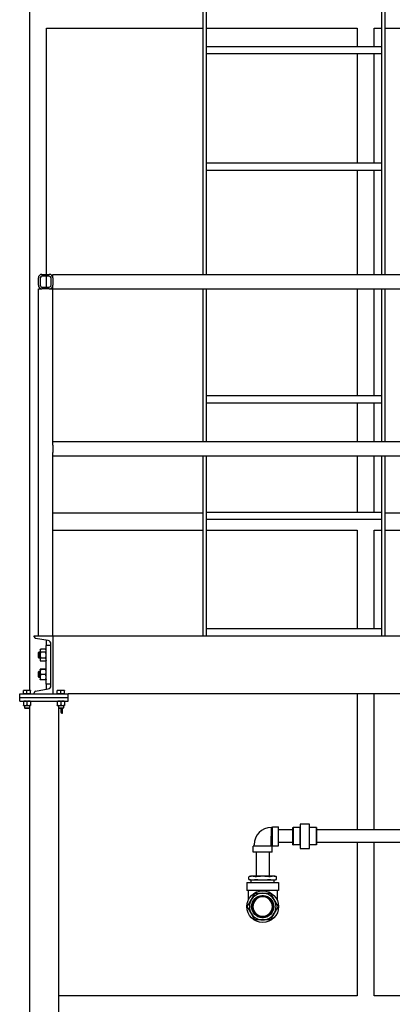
# Model space of a CAD drawing. Header units: inches. Extents: x 18 to 846, y -44 to 561.
# Tile 517 of 637: x 674 to 712, y 154 to 256. Entities that reach past the tile are written whole.
import ezdxf

# ---------------------------------------------------------------- set-up
doc = ezdxf.new("R2010")
doc.units = ezdxf.units.IN
doc.header["$LTSCALE"] = 24
doc.header["$MEASUREMENT"] = 0
doc.layers.add('Visible (ANSI)', color=7, linetype='Continuous', lineweight=30)

msp = doc.modelspace()

# ---------------------------------------------------------------- linework, layer by layer
at = {"layer": 'Visible (ANSI)'}
for p, q in [((674.61118, 256.8315), (674.61118, 186.82051)), ((692.48618, 256.89584), (692.48618, 229.7065)), ((692.86118, 229.7065), (692.86118, 256.89584)), ((710.86118, 256.89584), (710.86118, 229.7065)), ((711.23618, 229.7065), (711.23618, 256.89584)), ((676.36118, 255.0815), (692.48618, 255.0815)), ((676.36118, 229.7065), (676.36118, 255.0815)), ((692.86118, 255.0815), (708.36118, 255.0815)), ((708.36118, 255.0815), (708.36118, 253.2065)), ((710.11118, 255.0815), (710.86118, 255.0815)), ((710.11118, 253.2065), (710.11118, 255.0815)), ((711.23618, 255.0815), (753.11118, 255.0815)), ((692.86118, 253.2065), (710.86118, 253.2065)), ((692.86118, 252.4565), (710.86118, 252.4565)), ((708.36118, 252.4565), (708.36118, 241.2065)), ((710.11118, 241.2065), (710.11118, 252.4565)), ((692.86118, 241.2065), (710.86118, 241.2065)), ((692.86118, 240.4565), (710.86118, 240.4565)), ((708.36118, 240.4565), (708.36118, 229.7065)), ((710.11118, 229.7065), (710.11118, 240.4565)), ((675.90618, 229.7065), (676.65618, 229.7065)), ((676.65618, 229.519), (675.90618, 229.519)), ((676.36118, 228.394), (676.36118, 229.519)), ((677.03118, 229.7065), (754.78118, 229.7065)), ((677.03118, 229.3315), (677.03118, 229.7065)), ((675.53118, 228.5815), (675.53118, 229.3315)), ((675.71868, 229.3315), (675.71868, 228.5815)), ((675.90618, 228.394), (676.65618, 228.394)), ((676.84368, 228.5815), (676.84368, 229.3315)), ((677.03118, 229.3315), (677.03118, 228.5815)), ((677.03118, 229.3315), (677.03118, 228.5815)), ((677.03118, 228.2065), (677.03118, 228.5815)), ((675.53118, 228.2065), (675.90618, 228.2065)), ((675.53118, 192.4565), (675.53118, 228.2065)), ((676.65618, 228.2065), (675.90618, 228.2065)), ((676.65618, 228.2065), (675.90618, 228.2065)), ((676.65618, 228.2065), (677.03118, 228.2065)), ((677.03118, 212.4565), (677.03118, 228.2065)), ((677.03118, 228.2065), (754.03118, 228.2065)), ((692.48618, 228.2065), (692.48618, 212.4565)), ((692.86118, 212.4565), (692.86118, 228.2065)), ((708.36118, 228.2065), (708.36118, 217.2065)), ((710.11118, 217.2065), (710.11118, 228.2065)), ((710.86118, 228.2065), (710.86118, 212.4565)), ((711.23618, 212.4565), (711.23618, 228.2065)), ((692.86118, 217.2065), (710.86118, 217.2065)), ((692.86118, 216.4565), (710.86118, 216.4565)), ((708.36118, 216.4565), (708.36118, 212.4565)), ((710.11118, 212.4565), (710.11118, 216.4565)), ((754.03118, 212.4565), (677.03118, 212.4565)), ((677.03118, 212.0815), (677.03118, 212.4565)), ((677.03118, 212.0815), (677.03118, 211.3315)), ((677.03118, 210.9565), (677.03118, 211.3315)), ((677.03118, 192.4565), (677.03118, 210.9565)), ((754.03118, 210.9565), (677.03118, 210.9565)), ((692.48618, 210.9565), (692.48618, 192.4565)), ((692.86118, 192.4565), (692.86118, 210.9565)), ((708.36118, 210.9565), (708.36118, 205.2065)), ((710.11118, 205.2065), (710.11118, 210.9565)), ((710.86118, 210.9565), (710.86118, 192.4565)), ((711.23618, 192.4565), (711.23618, 210.9565)), ((692.48618, 205.0815), (677.03118, 205.0815)), ((692.86118, 205.2065), (710.86118, 205.2065)), ((753.11118, 205.0815), (711.23618, 205.0815)), ((692.86118, 204.4565), (710.86118, 204.4565)), ((677.03118, 203.3315), (692.48618, 203.3315)), ((692.86118, 203.3315), (708.36118, 203.3315)), ((708.36118, 203.3315), (708.36118, 193.2065)), ((710.11118, 203.3315), (710.86118, 203.3315)), ((710.11118, 193.2065), (710.11118, 203.3315)), ((711.23618, 203.3315), (753.11118, 203.3315)), ((692.86118, 193.2065), (710.86118, 193.2065)), ((675.11118, 192.33549), (675.11118, 192.4565)), ((675.11118, 192.4565), (677.03118, 192.4565)), ((676.5448, 191.9504), (675.25438, 192.16634)), ((676.36118, 191.4565), (676.36118, 191.98112)), ((677.03118, 192.4565), (677.03118, 186.4565)), ((677.03118, 192.4565), (758.00085, 192.4565)), ((677.03118, 192.4565), (677.03118, 192.33549)), ((675.72218, 190.9875), (675.76049, 191.06965)), ((675.72218, 190.9875), (675.72218, 190.91636)), ((675.72218, 190.91636), (675.72218, 190.4565)), ((676.29288, 191.06965), (675.76049, 191.06965)), ((676.33118, 190.9875), (676.29288, 191.06965)), ((676.33118, 187.4565), (676.33118, 191.4565)), ((676.83118, 191.4565), (676.33118, 191.4565)), ((676.83118, 187.3009), (676.83118, 191.6121)), ((675.53118, 190.71323), (675.58526, 190.769)), ((675.53118, 190.19977), (675.53118, 190.71323)), ((675.53118, 190.19977), (675.58526, 190.144)), ((675.58526, 190.769), (675.58526, 190.144)), ((675.72218, 190.769), (675.58526, 190.769)), ((675.72218, 190.144), (675.58526, 190.144)), ((675.72218, 190.4565), (675.72218, 189.99664)), ((675.72218, 189.99664), (675.72218, 189.9255)), ((675.72218, 189.9255), (675.76049, 189.84336)), ((676.29288, 190.76308), (675.76049, 190.76308)), ((676.29288, 190.14993), (675.76049, 190.14993)), ((676.29288, 189.84336), (675.76049, 189.84336)), ((676.33118, 189.9255), (676.29288, 189.84336)), ((675.72218, 188.9875), (675.72228, 188.98771)), ((675.72218, 188.9875), (675.72218, 188.9873)), ((675.72218, 188.9873), (675.72218, 188.70912)), ((676.29288, 188.99582), (675.76049, 188.99582)), ((676.29288, 188.97878), (675.76049, 188.97878)), ((676.33118, 188.9875), (676.33109, 188.98771)), ((675.53118, 188.71323), (675.58526, 188.769)), ((675.53118, 188.19977), (675.53118, 188.71323)), ((675.53118, 188.19977), (675.58526, 188.144)), ((675.58526, 188.769), (675.58526, 188.144)), ((675.72218, 188.769), (675.58526, 188.769)), ((675.72218, 188.144), (675.58526, 188.144)), ((675.72218, 188.70912), (675.72218, 188.17833)), ((675.72218, 188.17833), (675.72218, 187.9255)), ((675.72218, 187.9255), (675.72228, 187.9253)), ((676.29288, 188.43947), (675.76049, 188.43947)), ((676.29288, 187.91719), (675.76049, 187.91719)), ((676.33118, 187.9255), (676.33109, 187.9253)), ((674.17368, 186.82051), (673.98618, 186.82051)), ((673.98618, 186.45651), (673.98618, 186.78701)), ((674.54868, 186.82051), (674.17368, 186.82051)), ((674.36118, 186.45651), (674.36118, 186.78701)), ((674.73618, 186.82051), (674.54868, 186.82051)), ((674.73618, 186.45651), (674.73618, 186.78701)), ((675.25438, 186.74666), (676.5448, 186.96261)), ((676.83118, 187.4565), (676.33118, 187.4565)), ((676.36118, 186.93188), (676.36118, 187.4565)), ((677.67368, 186.82051), (677.48618, 186.82051)), ((677.48618, 186.45651), (677.48618, 186.78701)), ((678.04868, 186.82051), (677.67368, 186.82051)), ((677.86118, 186.45651), (677.86118, 186.78701)), ((678.23618, 186.82051), (678.04868, 186.82051)), ((678.23618, 186.45651), (678.23618, 186.78701)), ((673.61118, 186.4565), (678.61118, 186.4565)), ((673.61118, 186.0815), (673.61118, 186.4565)), ((673.61118, 186.0815), (678.61118, 186.0815)), ((673.61118, 186.0815), (678.61118, 186.0815)), ((673.61118, 185.7065), (673.61118, 186.0815)), ((674.17368, 186.45651), (673.98618, 186.45651)), ((673.98618, 186.45651), (673.98618, 186.4565)), ((674.36118, 186.45651), (674.17368, 186.45651)), ((674.54868, 186.45651), (674.36118, 186.45651)), ((674.73618, 186.45651), (674.54868, 186.45651)), ((674.73618, 186.45651), (674.73618, 186.4565)), ((675.11118, 186.4565), (675.11118, 186.57752)), ((677.03118, 186.57752), (677.03118, 186.4565)), ((677.67368, 186.45651), (677.48618, 186.45651)), ((677.48618, 186.45651), (677.48618, 186.4565)), ((677.86118, 186.45651), (677.67368, 186.45651)), ((678.04868, 186.45651), (677.86118, 186.45651)), ((678.23618, 186.45651), (678.04868, 186.45651)), ((678.23618, 186.45651), (678.23618, 186.4565)), ((758.15618, 186.4565), (678.61118, 186.4565)), ((678.61118, 186.0815), (678.61118, 186.4565)), ((678.61118, 185.7065), (678.61118, 186.0815)), ((708.36118, 186.4565), (708.36118, 172.44166)), ((710.11118, 172.44166), (710.11118, 186.4565)), ((673.61118, 185.7065), (678.61118, 185.7065)), ((673.98618, 185.67301), (673.98618, 185.302)), ((673.98618, 185.2685), (674.17368, 185.2685)), ((674.11118, 185.2685), (674.11118, 185.00227)), ((674.11118, 185.00227), (674.61118, 185.00227)), ((674.15837, 184.9565), (674.11118, 185.00227)), ((674.564, 184.9565), (674.15837, 184.9565)), ((674.17368, 185.2685), (674.54868, 185.2685)), ((674.36118, 185.67301), (674.36118, 185.302)), ((674.54868, 185.2685), (674.73618, 185.2685)), ((674.564, 184.9565), (674.61118, 185.00227)), ((674.61118, 185.2685), (674.61118, 185.00227)), ((674.61118, 185.00227), (674.61118, 96.7065)), ((674.73618, 185.67301), (674.73618, 185.302)), ((677.48618, 185.67301), (677.48618, 185.302)), ((677.48618, 185.2685), (677.67368, 185.2685)), ((677.61118, 185.2685), (677.61118, 185.00227)), ((677.61118, 185.00227), (677.61118, 96.7065)), ((677.61118, 185.00227), (678.11118, 185.00227)), ((677.65837, 184.9565), (677.61118, 185.00227)), ((678.064, 184.9565), (677.65837, 184.9565)), ((677.67368, 185.2685), (678.04868, 185.2685)), ((677.84318, 184.9565), (677.84318, 184.5765)), ((677.86118, 185.67301), (677.86118, 185.302)), ((678.03118, 184.4565), (678.03118, 184.9565)), ((678.04868, 185.2685), (678.23618, 185.2685)), ((678.064, 184.9565), (678.11118, 185.00227)), ((678.11118, 185.2685), (678.11118, 185.00227)), ((678.23618, 185.67301), (678.23618, 185.302)), ((677.96318, 184.4565), (678.03118, 184.4565)), ((699.52092, 172.67915), (699.52169, 171.78665)), ((699.52092, 172.67416), (699.64746, 172.67416)), ((699.64746, 170.80916), (699.64746, 172.75916)), ((699.64746, 172.75916), (700.26746, 172.75916)), ((700.26746, 170.80916), (700.26746, 172.75916)), ((701.75185, 172.66853), (701.76747, 172.68416)), ((701.75185, 170.89978), (701.75185, 172.66853)), ((701.76747, 172.68416), (701.76747, 170.88416)), ((702.47685, 172.68416), (701.76747, 172.68416)), ((702.47685, 172.68416), (702.49185, 172.69916)), ((702.47685, 172.68416), (702.47685, 170.88416)), ((702.49185, 173.03416), (702.49185, 172.66804)), ((702.49185, 172.66804), (702.49185, 171.78416)), ((703.44822, 173.03416), (702.51048, 173.03416)), ((703.46685, 172.66804), (703.46685, 173.03416)), ((704.17472, 172.68416), (703.46685, 172.68416)), ((703.46685, 171.78416), (703.46685, 172.66804)), ((704.17472, 170.88416), (704.17472, 172.68416)), ((704.19035, 172.66853), (704.17472, 172.68416)), ((704.19035, 172.66853), (704.19035, 170.89978)), ((699.51746, 170.90416), (699.51746, 171.78665)), ((701.75185, 172.44166), (700.26746, 172.44166)), ((702.49185, 171.78416), (702.49185, 170.90027)), ((703.46685, 170.90027), (703.46685, 171.78416)), ((719.69496, 172.44166), (704.19035, 172.44166)), ((699.61246, 170.77416), (697.66246, 170.77416)), ((697.66246, 170.15416), (697.66246, 170.77416)), ((697.74746, 170.77416), (697.74746, 170.90416)), ((699.52746, 170.89416), (699.51746, 170.90416)), ((699.52746, 170.89416), (699.64746, 170.89416)), ((699.52746, 170.77416), (699.52746, 170.89416)), ((699.61246, 170.15416), (699.61246, 170.77416)), ((699.64746, 170.80916), (700.26746, 170.80916)), ((701.75185, 171.12666), (700.26746, 171.12666)), ((701.75185, 170.89978), (701.76747, 170.88416)), ((702.47685, 170.88416), (701.76747, 170.88416)), ((702.47685, 170.88416), (702.49185, 170.86916)), ((702.49185, 170.90027), (702.49185, 170.53416)), ((702.51048, 170.53416), (703.44822, 170.53416)), ((703.46685, 170.53416), (703.46685, 170.90027)), ((704.17472, 170.88416), (703.46685, 170.88416)), ((704.19035, 170.89978), (704.17472, 170.88416)), ((719.69496, 171.12666), (704.19035, 171.12666)), ((708.36118, 171.12666), (708.36118, 155.3315)), ((710.11118, 155.3315), (710.11118, 171.12666)), ((699.61246, 170.15416), (697.66246, 170.15416)), ((697.97996, 170.15416), (697.97996, 167.65416)), ((699.29496, 170.15416), (699.29496, 167.65416)), ((697.38746, 167.65416), (697.2231, 167.61011)), ((697.2231, 167.3232), (697.2231, 167.61011)), ((697.55493, 167.65416), (697.38746, 167.65416)), ((698.63746, 167.65416), (697.55493, 167.65416)), ((699.72, 167.65416), (698.63746, 167.65416)), ((699.88746, 167.65416), (699.72, 167.65416)), ((699.88746, 167.65416), (700.05183, 167.61011)), ((700.05183, 167.3232), (700.05183, 167.61011)), ((696.99746, 167.02916), (700.27746, 167.02916)), ((696.99746, 167.02916), (696.99746, 166.18916)), ((697.38746, 167.27916), (697.2231, 167.3232)), ((697.38746, 167.27916), (697.55493, 167.27916)), ((697.46088, 167.02916), (697.44996, 167.27916)), ((697.55493, 167.27916), (698.63746, 167.27916)), ((698.63746, 167.27916), (699.72, 167.27916)), ((699.72, 167.27916), (699.88746, 167.27916)), ((699.81405, 167.02916), (699.82496, 167.27916)), ((699.88746, 167.27916), (700.05183, 167.3232)), ((700.27746, 167.02916), (700.27746, 166.18916)), ((700.27746, 166.18916), (696.99746, 166.18916)), ((697.15746, 166.18916), (697.15746, 165.2357)), ((698.54371, 165.54044), (698.54371, 165.63456)), ((698.73121, 165.63456), (698.73121, 165.54044)), ((700.11746, 166.18916), (700.11746, 165.2357)), ((698.54371, 163.42375), (698.54371, 163.51787)), ((698.73121, 163.51787), (698.73121, 163.42375)), ((708.36118, 155.3315), (677.61118, 155.3315)), ((753.11118, 155.3315), (710.11118, 155.3315))]:
    msp.add_line(p, q, dxfattribs=at)
for radius in [1.64, 1.14583]:
    msp.add_circle((698.63746, 164.52916), radius, dxfattribs=at)
for centre, radius, start, end in [((675.90618, 229.3315), 0.375, 90, 180), ((675.90618, 229.3315), 0.1875, 90, 180), ((676.65618, 229.3315), 0.375, 0, 90), ((676.65618, 229.3315), 0.1875, 0, 90), ((675.90618, 228.5815), 0.375, 180, 270), ((675.90618, 228.5815), 0.1875, 180, 270), ((676.65618, 228.5815), 0.1875, 270, 0), ((676.65618, 228.5815), 0.375, 270, 0), ((675.28268, 192.33549), 0.1715, 180, 260.5), ((676.48818, 191.6121), 0.343, 0, 80.5), ((676.48818, 187.3009), 0.343, 279.5, 0), ((675.28268, 186.57752), 0.1715, 99.5, 180), ((677.96318, 184.5765), 0.12, 180, 270), ((699.52246, 170.90416), 1.775, 90.05, 180), ((698.63746, 164.52916), 1.375, 90, 150), ((698.63746, 164.52916), 1.125, 94.7801918, 265.2198082), ((698.63746, 164.52916), 1.10937, 94.8476785, 265.1523215), ((698.63746, 164.52916), 1.01562, 95.2963809, 264.7036191), ((698.63746, 164.52916), 1, 95.379379, 264.620621), ((698.63746, 164.52916), 1.125, 85.2198082, 94.7801918), ((698.63746, 164.52916), 1, 84.620621, 95.379379), ((698.63746, 164.52916), 1.375, 30, 90), ((698.63746, 164.52916), 1.125, 274.7801918, 85.2198082), ((698.63746, 164.52916), 1.10937, 274.8476785, 85.1523215), ((698.63746, 164.52916), 1.01562, 275.2963809, 84.7036191), ((698.63746, 164.52916), 1, 275.379379, 84.620621), ((698.63746, 164.52916), 1.375, 150, 210), ((698.63746, 164.52916), 1.375, 330, 30), ((698.63746, 164.52916), 1.375, 210, 270), ((698.63746, 164.52916), 1, 264.620621, 275.379379), ((698.63746, 164.52916), 1.375, 270, 330), ((698.63746, 164.52916), 1.125, 265.2198082, 274.7801918)]:
    msp.add_arc(centre, radius, start, end, dxfattribs=at)
for points, weights in [([(675.76049, 191.06965), (675.72218, 190.9875), (675.72218, 190.91636)], [1, 1.0379548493, 1]), ([(675.72218, 190.91636), (675.72218, 190.84522), (675.76049, 190.76308)], [1, 1.0379548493, 1]), ([(676.33118, 190.91636), (676.33118, 190.9875), (676.29288, 191.06965)], [1, 1.0379548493, 1]), ([(676.29288, 190.76308), (676.33118, 190.84522), (676.33118, 190.91636)], [1, 1.0379548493, 1]), ([(675.76049, 190.76308), (675.72218, 190.59878), (675.72218, 190.4565)], [1, 1.0379548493, 1]), ([(675.72218, 190.4565), (675.72218, 190.31422), (675.76049, 190.14993)], [1, 1.0379548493, 1]), ([(675.76049, 190.14993), (675.72218, 190.06778), (675.72218, 189.99664)], [1, 1.0379548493, 1]), ([(675.72218, 189.99664), (675.72218, 189.9255), (675.76049, 189.84336)], [1, 1.0379548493, 1]), ([(676.33118, 190.4565), (676.33118, 190.59878), (676.29288, 190.76308)], [1, 1.0379548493, 1]), ([(676.29288, 190.14993), (676.33118, 190.31422), (676.33118, 190.4565)], [1, 1.0379548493, 1]), ([(676.33118, 189.99664), (676.33118, 190.06778), (676.29288, 190.14993)], [1, 1.0379548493, 1]), ([(676.29288, 189.84336), (676.33118, 189.9255), (676.33118, 189.99664)], [1, 1.0379548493, 1]), ([(675.76049, 188.99582), (675.72218, 188.99125), (675.72218, 188.9873)], [1, 1.0379548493, 1]), ([(675.72218, 188.9873), (675.72218, 188.98334), (675.76049, 188.97878)], [1, 1.0379548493, 1]), ([(675.76049, 188.97878), (675.72218, 188.83427), (675.72218, 188.70912)], [1, 1.0379548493, 1]), ([(676.33118, 188.9873), (676.33118, 188.99125), (676.29288, 188.99582)], [1, 1.0379548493, 1]), ([(676.29288, 188.97878), (676.33118, 188.98334), (676.33118, 188.9873)], [1, 1.0379548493, 1]), ([(676.33118, 188.70912), (676.33118, 188.83427), (676.29288, 188.97878)], [1, 1.0379548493, 1]), ([(675.72218, 188.70912), (675.72218, 188.58397), (675.76049, 188.43947)], [1, 1.0379548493, 1]), ([(675.76049, 188.43947), (675.72218, 188.29952), (675.72218, 188.17833)], [1, 1.0379548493, 1]), ([(675.72218, 188.17833), (675.72218, 188.05713), (675.76049, 187.91719)], [1, 1.0379548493, 1]), ([(675.76049, 187.91719), (675.72404, 187.92153), (675.72228, 187.9253)], [1, 1.03605488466, 1.00360971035]), ([(676.29288, 188.43947), (676.33118, 188.58397), (676.33118, 188.70912)], [1, 1.0379548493, 1]), ([(676.33118, 188.17833), (676.33118, 188.29952), (676.29288, 188.43947)], [1, 1.0379548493, 1]), ([(676.29288, 187.91719), (676.33118, 188.05713), (676.33118, 188.17833)], [1, 1.0379548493, 1]), ([(676.33109, 187.9253), (676.32933, 187.92153), (676.29288, 187.91719)], [1.00360971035, 1.03605488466, 1]), ([(673.98618, 186.78701), (673.98618, 186.82051), (673.98618, 186.82051)], [1, 1.0379548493, 1]), ([(674.17368, 186.82051), (674.08667, 186.82051), (673.98618, 186.78701)], [1, 1.0379548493, 1]), ([(674.36118, 186.78701), (674.2607, 186.82051), (674.17368, 186.82051)], [1, 1.0379548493, 1]), ([(674.54868, 186.82051), (674.46167, 186.82051), (674.36118, 186.78701)], [1, 1.0379548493, 1]), ([(674.73618, 186.78701), (674.6357, 186.82051), (674.54868, 186.82051)], [1, 1.0379548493, 1]), ([(674.73618, 186.82051), (674.73618, 186.82051), (674.73618, 186.78701)], [1, 1.0379548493, 1]), ([(677.48618, 186.78701), (677.48618, 186.82051), (677.48618, 186.82051)], [1, 1.0379548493, 1]), ([(677.67368, 186.82051), (677.58667, 186.82051), (677.48618, 186.78701)], [1, 1.0379548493, 1]), ([(677.86118, 186.78701), (677.7607, 186.82051), (677.67368, 186.82051)], [1, 1.0379548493, 1]), ([(678.04868, 186.82051), (677.96167, 186.82051), (677.86118, 186.78701)], [1, 1.0379548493, 1]), ([(678.23618, 186.78701), (678.1357, 186.82051), (678.04868, 186.82051)], [1, 1.0379548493, 1]), ([(678.23618, 186.82051), (678.23618, 186.82051), (678.23618, 186.78701)], [1, 1.0379548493, 1]), ([(673.98618, 185.67301), (673.98618, 185.7065), (673.98618, 185.7065)], [1, 1.0379548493, 1]), ([(674.17368, 185.7065), (674.08667, 185.7065), (673.98618, 185.67301)], [1, 1.0379548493, 1]), ([(673.98618, 185.302), (674.08667, 185.2685), (674.17368, 185.2685)], [1, 1.0379548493, 1]), ([(673.98618, 185.2685), (673.98618, 185.2685), (673.98618, 185.302)], [1, 1.0379548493, 1]), ([(674.36118, 185.67301), (674.2607, 185.7065), (674.17368, 185.7065)], [1, 1.0379548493, 1]), ([(674.17368, 185.2685), (674.2607, 185.2685), (674.36118, 185.302)], [1, 1.0379548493, 1]), ([(674.54868, 185.7065), (674.46167, 185.7065), (674.36118, 185.67301)], [1, 1.0379548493, 1]), ([(674.36118, 185.302), (674.46167, 185.2685), (674.54868, 185.2685)], [1, 1.0379548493, 1]), ([(674.73618, 185.67301), (674.6357, 185.7065), (674.54868, 185.7065)], [1, 1.0379548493, 1]), ([(674.54868, 185.2685), (674.6357, 185.2685), (674.73618, 185.302)], [1, 1.0379548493, 1]), ([(674.73618, 185.7065), (674.73618, 185.7065), (674.73618, 185.67301)], [1, 1.0379548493, 1]), ([(674.73618, 185.302), (674.73618, 185.2685), (674.73618, 185.2685)], [1, 1.0379548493, 1]), ([(677.48618, 185.67301), (677.48618, 185.7065), (677.48618, 185.7065)], [1, 1.0379548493, 1]), ([(677.67368, 185.7065), (677.58667, 185.7065), (677.48618, 185.67301)], [1, 1.0379548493, 1]), ([(677.48618, 185.302), (677.58667, 185.2685), (677.67368, 185.2685)], [1, 1.0379548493, 1]), ([(677.48618, 185.2685), (677.48618, 185.2685), (677.48618, 185.302)], [1, 1.0379548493, 1]), ([(677.86118, 185.67301), (677.7607, 185.7065), (677.67368, 185.7065)], [1, 1.0379548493, 1]), ([(677.67368, 185.2685), (677.7607, 185.2685), (677.86118, 185.302)], [1, 1.0379548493, 1]), ([(678.04868, 185.7065), (677.96167, 185.7065), (677.86118, 185.67301)], [1, 1.0379548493, 1]), ([(677.86118, 185.302), (677.96167, 185.2685), (678.04868, 185.2685)], [1, 1.0379548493, 1]), ([(678.23618, 185.67301), (678.1357, 185.7065), (678.04868, 185.7065)], [1, 1.0379548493, 1]), ([(678.04868, 185.2685), (678.1357, 185.2685), (678.23618, 185.302)], [1, 1.0379548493, 1]), ([(678.23618, 185.7065), (678.23618, 185.7065), (678.23618, 185.67301)], [1, 1.0379548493, 1]), ([(678.23618, 185.302), (678.23618, 185.2685), (678.23618, 185.2685)], [1, 1.0379548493, 1]), ([(702.49185, 173.03416), (702.49185, 173.03416), (702.51048, 173.03416)], [1, 1.05512060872, 1.07707509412]), ([(702.51048, 172.99754), (702.49185, 172.82743), (702.49185, 172.66804)], [1.07707509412, 1.05512060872, 1]), ([(702.49185, 172.66804), (702.49185, 172.50864), (702.51048, 172.33853)], [1, 1.05512060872, 1.07707509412]), ([(703.44822, 173.03416), (703.46685, 173.03416), (703.46685, 173.03416)], [1.07707509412, 1.05512060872, 1]), ([(703.46685, 172.66804), (703.46685, 172.82743), (703.44822, 172.99754)], [1, 1.05512060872, 1.07707509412]), ([(703.44822, 172.33853), (703.46685, 172.50864), (703.46685, 172.66804)], [1.07707509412, 1.05512060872, 1]), ([(702.51048, 172.25015), (702.49185, 172.00957), (702.49185, 171.78416)], [1.07707509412, 1.05512060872, 1]), ([(702.49185, 171.78416), (702.49185, 171.55874), (702.51048, 171.31816)], [1, 1.05512060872, 1.07707509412]), ([(703.46685, 171.78416), (703.46685, 172.00957), (703.44822, 172.25015)], [1, 1.05512060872, 1.07707509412]), ([(703.44822, 171.31816), (703.46685, 171.55874), (703.46685, 171.78416)], [1.07707509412, 1.05512060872, 1]), ([(702.51048, 170.53416), (702.49185, 170.53416), (702.49185, 170.53416)], [1.07707509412, 1.05512060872, 1]), ([(702.51048, 171.22978), (702.49185, 171.05967), (702.49185, 170.90027)], [1.07707509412, 1.05512060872, 1]), ([(702.49185, 170.90027), (702.49185, 170.74088), (702.51048, 170.57077)], [1, 1.05512060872, 1.07707509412]), ([(703.46685, 170.90027), (703.46685, 171.05967), (703.44822, 171.22978)], [1, 1.05512060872, 1.07707509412]), ([(703.44822, 170.57077), (703.46685, 170.74088), (703.46685, 170.90027)], [1.07707509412, 1.05512060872, 1]), ([(703.46685, 170.53416), (703.46685, 170.53416), (703.44822, 170.53416)], [1, 1.05512060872, 1.07707509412]), ([(697.55493, 167.65416), (697.40984, 167.65416), (697.24822, 167.616)], [1, 1.0796639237, 1.10285189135]), ([(697.86165, 167.616), (697.70003, 167.65416), (697.55493, 167.65416)], [1.10285189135, 1.0796639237, 1]), ([(698.63746, 167.65416), (698.34728, 167.65416), (698.02403, 167.616)], [1, 1.0796639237, 1.10285189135]), ([(699.2509, 167.616), (698.92765, 167.65416), (698.63746, 167.65416)], [1.10285189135, 1.0796639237, 1]), ([(699.72, 167.65416), (699.5749, 167.65416), (699.41328, 167.616)], [1, 1.0796639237, 1.10285189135]), ([(700.02671, 167.616), (699.86509, 167.65416), (699.72, 167.65416)], [1.10285189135, 1.0796639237, 1]), ([(697.24822, 167.31731), (697.40984, 167.27916), (697.55493, 167.27916)], [1.10285189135, 1.0796639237, 1]), ([(697.55493, 167.27916), (697.70003, 167.27916), (697.86165, 167.31731)], [1, 1.0796639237, 1.10285189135]), ([(698.02403, 167.31731), (698.34728, 167.27916), (698.63746, 167.27916)], [1.10285189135, 1.0796639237, 1]), ([(698.63746, 167.27916), (698.92765, 167.27916), (699.2509, 167.31731)], [1, 1.0796639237, 1.10285189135]), ([(699.41328, 167.31731), (699.5749, 167.27916), (699.72, 167.27916)], [1.10285189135, 1.0796639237, 1]), ([(699.72, 167.27916), (699.86509, 167.27916), (700.02671, 167.31731)], [1, 1.0796639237, 1.10285189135]), ([(697.44668, 165.21666), (697.61614, 165.51017), (697.80752, 165.84166)], [1, 1.05302826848, 1.0414979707]), ([(697.91578, 165.90416), (698.29854, 165.90416), (698.63746, 165.90416)], [1.0414979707, 1.05302826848, 1]), ([(698.54371, 165.63456), (698.54371, 165.64235), (698.54371, 165.65024)], [1, 1.00004890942, 1.00004856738]), ([(698.54371, 165.52475), (698.54371, 165.53254), (698.54371, 165.54044)], [1.00006158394, 1.00006110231, 1]), ([(698.63746, 165.90416), (698.97639, 165.90416), (699.35915, 165.90416)], [1, 1.05302826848, 1.0414979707]), ([(698.73121, 165.65024), (698.73121, 165.64235), (698.73121, 165.63456)], [1.00004856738, 1.00004890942, 1]), ([(698.73121, 165.54044), (698.73121, 165.53254), (698.73121, 165.52475)], [1, 1.00006110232, 1.00006158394]), ([(699.46741, 165.84166), (699.65879, 165.51017), (699.82825, 165.21666)], [1.0414979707, 1.05302826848, 1]), ([(697.08584, 164.59166), (697.27722, 164.92314), (697.44668, 165.21666)], [1.0414979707, 1.05302826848, 1]), ([(697.44668, 163.84166), (697.27722, 164.13517), (697.08584, 164.46666)], [1, 1.05302826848, 1.0414979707]), ([(699.82825, 165.21666), (699.99771, 164.92314), (700.18909, 164.59166)], [1, 1.05302826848, 1.0414979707]), ([(700.18909, 164.46666), (699.99771, 164.13517), (699.82825, 163.84166)], [1.0414979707, 1.05302826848, 1]), ([(697.80752, 163.21666), (697.61614, 163.54814), (697.44668, 163.84166)], [1.0414979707, 1.05302826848, 1]), ([(698.54371, 163.51787), (698.54371, 163.52577), (698.54371, 163.53356)], [1, 1.00006110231, 1.00006158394]), ([(698.54371, 163.40807), (698.54371, 163.41596), (698.54371, 163.42375)], [1.00004856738, 1.00004890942, 1]), ([(698.73121, 163.53356), (698.73121, 163.52577), (698.73121, 163.51787)], [1.00006158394, 1.00006110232, 1]), ([(698.73121, 163.42375), (698.73121, 163.41596), (698.73121, 163.40807)], [1, 1.00004890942, 1.00004856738]), ([(699.82825, 163.84166), (699.65879, 163.54814), (699.46741, 163.21666)], [1, 1.05302826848, 1.0414979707]), ([(698.63746, 163.15416), (698.29854, 163.15416), (697.91578, 163.15416)], [1, 1.05302826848, 1.0414979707]), ([(699.35915, 163.15416), (698.97639, 163.15416), (698.63746, 163.15416)], [1.0414979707, 1.05302826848, 1])]:
    msp.add_rational_spline(points, weights, degree=2, dxfattribs=at)
for points, knots in [([(702.51048, 173.03416), (702.51176, 173.03416), (702.51239, 173.03068), (702.51239, 173.0186), (702.51176, 173.0093), (702.51048, 172.99754)], [1.2997285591, 1.2997285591, 1.2997285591, 1.2997285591, 1.4200780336, 1.4200780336, 1.5404275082, 1.5404275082, 1.5404275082, 1.5404275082]), ([(703.44822, 172.99754), (703.44693, 173.0093), (703.4463, 173.0186), (703.4463, 173.03068), (703.44693, 173.03416), (703.44822, 173.03416)], [0.3970399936, 0.3970399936, 0.3970399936, 0.3970399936, 0.5173894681, 0.5173894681, 0.6377389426, 0.6377389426, 0.6377389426, 0.6377389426]), ([(702.51048, 172.33853), (702.51176, 172.32678), (702.51239, 172.31257), (702.51239, 172.28339), (702.51176, 172.26677), (702.51048, 172.25015)], [0.3970399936, 0.3970399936, 0.3970399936, 0.3970399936, 0.5173894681, 0.5173894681, 0.6377389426, 0.6377389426, 0.6377389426, 0.6377389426]), ([(703.44822, 172.25015), (703.44693, 172.26677), (703.4463, 172.28339), (703.4463, 172.31257), (703.44693, 172.32678), (703.44822, 172.33853)], [1.2997285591, 1.2997285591, 1.2997285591, 1.2997285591, 1.4200780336, 1.4200780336, 1.5404275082, 1.5404275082, 1.5404275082, 1.5404275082]), ([(702.51048, 171.31816), (702.51176, 171.30154), (702.51239, 171.28492), (702.51239, 171.25574), (702.51176, 171.24153), (702.51048, 171.22978)], [1.2997285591, 1.2997285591, 1.2997285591, 1.2997285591, 1.4200780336, 1.4200780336, 1.5404275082, 1.5404275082, 1.5404275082, 1.5404275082]), ([(702.51048, 170.57077), (702.51176, 170.55901), (702.51239, 170.54971), (702.51239, 170.53763), (702.51176, 170.53416), (702.51048, 170.53416)], [1.2997285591, 1.2997285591, 1.2997285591, 1.2997285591, 1.4200780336, 1.4200780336, 1.5404275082, 1.5404275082, 1.5404275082, 1.5404275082]), ([(703.44822, 171.22978), (703.44693, 171.24153), (703.4463, 171.25574), (703.4463, 171.28492), (703.44693, 171.30154), (703.44822, 171.31816)], [0.3970399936, 0.3970399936, 0.3970399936, 0.3970399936, 0.5173894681, 0.5173894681, 0.6377389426, 0.6377389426, 0.6377389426, 0.6377389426]), ([(703.44822, 170.53416), (703.44693, 170.53416), (703.4463, 170.53763), (703.4463, 170.54971), (703.44693, 170.55901), (703.44822, 170.57077)], [0.3970399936, 0.3970399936, 0.3970399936, 0.3970399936, 0.5173894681, 0.5173894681, 0.6377389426, 0.6377389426, 0.6377389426, 0.6377389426]), ([(697.24822, 167.616), (697.24538, 167.61533), (697.24276, 167.61471), (697.22889, 167.61145), (697.2231, 167.61011), (697.2231, 167.61011)], [1.8776429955, 1.8776429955, 1.8776429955, 1.8776429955, 1.9190019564, 1.9190019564, 2.1182330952, 2.1182330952, 2.1182330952, 2.1182330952]), ([(698.02403, 167.616), (698.01836, 167.61533), (698.01268, 167.61471), (697.97974, 167.61145), (697.95292, 167.61011), (697.90764, 167.61011), (697.88662, 167.61145), (697.86755, 167.61471), (697.86448, 167.61533), (697.86165, 167.616)], [1.8776429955, 1.8776429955, 1.8776429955, 1.8776429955, 1.9190019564, 1.9190019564, 2.1182330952, 2.1182330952, 2.317464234, 2.317464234, 2.3588231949, 2.3588231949, 2.3588231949, 2.3588231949]), ([(699.41328, 167.616), (699.41045, 167.61533), (699.40738, 167.61471), (699.38831, 167.61145), (699.36729, 167.61011), (699.32201, 167.61011), (699.29519, 167.61145), (699.26225, 167.61471), (699.25657, 167.61533), (699.2509, 167.616)], [1.8776429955, 1.8776429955, 1.8776429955, 1.8776429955, 1.9190019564, 1.9190019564, 2.1182330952, 2.1182330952, 2.317464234, 2.317464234, 2.3588231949, 2.3588231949, 2.3588231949, 2.3588231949]), ([(700.05183, 167.61011), (700.05183, 167.61011), (700.04604, 167.61145), (700.03217, 167.61471), (700.02955, 167.61533), (700.02671, 167.616)], [2.1182330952, 2.1182330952, 2.1182330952, 2.1182330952, 2.317464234, 2.317464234, 2.3588231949, 2.3588231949, 2.3588231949, 2.3588231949]), ([(697.2231, 167.3232), (697.2231, 167.3232), (697.22889, 167.32186), (697.24276, 167.3186), (697.24538, 167.31798), (697.24822, 167.31731)], [0.8049583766, 0.8049583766, 0.8049583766, 0.8049583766, 1.0041895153, 1.0041895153, 1.0455484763, 1.0455484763, 1.0455484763, 1.0455484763]), ([(697.86165, 167.31731), (697.86448, 167.31798), (697.86755, 167.3186), (697.88662, 167.32186), (697.90764, 167.3232), (697.95292, 167.3232), (697.97974, 167.32186), (698.01268, 167.3186), (698.01836, 167.31798), (698.02403, 167.31731)], [0.5643682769, 0.5643682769, 0.5643682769, 0.5643682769, 0.6057272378, 0.6057272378, 0.8049583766, 0.8049583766, 1.0041895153, 1.0041895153, 1.0455484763, 1.0455484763, 1.0455484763, 1.0455484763]), ([(699.2509, 167.31731), (699.25657, 167.31798), (699.26225, 167.3186), (699.29519, 167.32186), (699.32201, 167.3232), (699.36729, 167.3232), (699.38831, 167.32186), (699.40738, 167.3186), (699.41045, 167.31798), (699.41328, 167.31731)], [0.5643682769, 0.5643682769, 0.5643682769, 0.5643682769, 0.6057272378, 0.6057272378, 0.8049583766, 0.8049583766, 1.0041895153, 1.0041895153, 1.0455484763, 1.0455484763, 1.0455484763, 1.0455484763]), ([(700.02671, 167.31731), (700.02955, 167.31798), (700.03217, 167.3186), (700.04604, 167.32186), (700.05183, 167.3232), (700.05183, 167.3232)], [0.5643682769, 0.5643682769, 0.5643682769, 0.5643682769, 0.6057272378, 0.6057272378, 0.8049583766, 0.8049583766, 0.8049583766, 0.8049583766]), ([(697.80752, 165.84166), (697.80976, 165.84552), (697.81221, 165.84929), (697.82523, 165.8671), (697.83879, 165.87905), (697.86776, 165.89577), (697.88488, 165.90155), (697.90682, 165.90391), (697.91131, 165.90416), (697.91578, 165.90416)], [-0.6749072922, -0.6749072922, -0.6749072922, -0.6749072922, -0.6423484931, -0.6423484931, -0.5149115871, -0.5149115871, -0.3874746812, -0.3874746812, -0.3549158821, -0.3549158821, -0.3549158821, -0.3549158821]), ([(699.35915, 165.90416), (699.36362, 165.90416), (699.36811, 165.90391), (699.39004, 165.90155), (699.40717, 165.89577), (699.43614, 165.87905), (699.4497, 165.8671), (699.46272, 165.84929), (699.46517, 165.84552), (699.46741, 165.84166)], [-0.6749072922, -0.6749072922, -0.6749072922, -0.6749072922, -0.6423484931, -0.6423484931, -0.5149115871, -0.5149115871, -0.3874746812, -0.3874746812, -0.3549158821, -0.3549158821, -0.3549158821, -0.3549158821]), ([(697.08584, 164.46666), (697.0836, 164.47052), (697.08157, 164.47453), (697.07265, 164.49471), (697.06909, 164.51243), (697.06909, 164.54588), (697.07265, 164.5636), (697.08157, 164.58378), (697.0836, 164.58779), (697.08584, 164.59166)], [-0.6749072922, -0.6749072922, -0.6749072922, -0.6749072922, -0.6423484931, -0.6423484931, -0.5149115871, -0.5149115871, -0.3874746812, -0.3874746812, -0.3549158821, -0.3549158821, -0.3549158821, -0.3549158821]), ([(700.18909, 164.59166), (700.19133, 164.58779), (700.19336, 164.58378), (700.20228, 164.5636), (700.20584, 164.54588), (700.20584, 164.51243), (700.20228, 164.49471), (700.19336, 164.47453), (700.19133, 164.47052), (700.18909, 164.46666)], [-0.6749072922, -0.6749072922, -0.6749072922, -0.6749072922, -0.6423484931, -0.6423484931, -0.5149115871, -0.5149115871, -0.3874746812, -0.3874746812, -0.3549158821, -0.3549158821, -0.3549158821, -0.3549158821]), ([(697.91578, 163.15416), (697.91131, 163.15416), (697.90682, 163.1544), (697.88488, 163.15676), (697.86776, 163.16254), (697.83879, 163.17926), (697.82523, 163.19121), (697.81221, 163.20902), (697.80976, 163.21279), (697.80752, 163.21666)], [-0.6749072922, -0.6749072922, -0.6749072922, -0.6749072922, -0.6423484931, -0.6423484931, -0.5149115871, -0.5149115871, -0.3874746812, -0.3874746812, -0.3549158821, -0.3549158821, -0.3549158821, -0.3549158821]), ([(699.46741, 163.21666), (699.46517, 163.21279), (699.46272, 163.20902), (699.4497, 163.19121), (699.43614, 163.17926), (699.40717, 163.16254), (699.39004, 163.15676), (699.36811, 163.1544), (699.36362, 163.15416), (699.35915, 163.15416)], [-0.6749072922, -0.6749072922, -0.6749072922, -0.6749072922, -0.6423484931, -0.6423484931, -0.5149115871, -0.5149115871, -0.3874746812, -0.3874746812, -0.3549158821, -0.3549158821, -0.3549158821, -0.3549158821])]:
    msp.add_open_spline(points, degree=3, knots=knots, dxfattribs=at)

doc.saveas('drawing.dxf')
